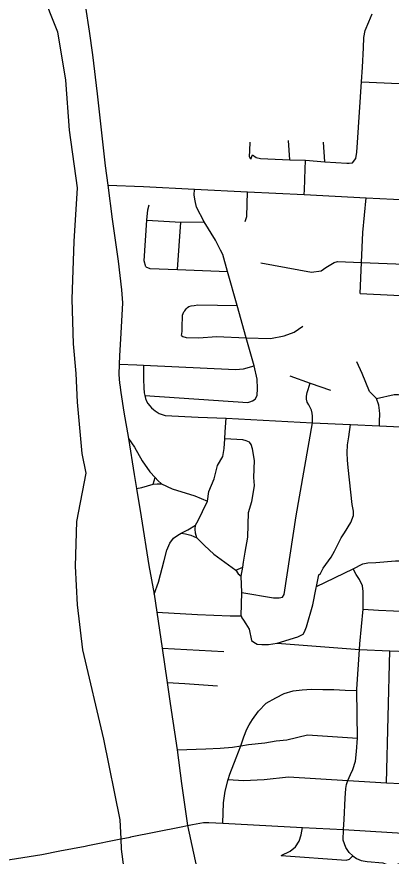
# Model space of a CAD drawing. Extents: x 1755200 to 1902939, y 644115 to 788070.
# Drawn here: x 1800983 to 1804785, y 739620 to 748147 of the extents above; entities that cross this region are included whole.
import ezdxf

# ---------------------------------------------------------------- set-up
doc = ezdxf.new("R2010")
doc.units = 0
for name, color, linetype in [('GM_X_City_Street', 7, 'Continuous'), ('GM_X_County_Road', 7, 'Continuous'), ('GM_X_Township', 7, 'Continuous'), ('GM_X_US_Route', 7, 'Continuous')]:
    doc.layers.add(name, color=color, linetype=linetype)

msp = doc.modelspace()

# ---------------------------------------------------------------- linework, layer by layer
at = {"layer": 'GM_X_City_Street'}
for points in [[(1804391.7, 746662.3), (1804427.7, 746706.3), (1804437.8, 746772.5), (1804441.9, 746868.7), (1804482.7, 747487.9), (1804492.4, 747635.9), (1804502.6, 747832.2), (1804508.7, 747936.4), (1804520.7, 748006.5), (1804558.7, 748096.7), (1804592.8, 748178.8)], [(1804482.7, 747487.9), (1805477.2, 747441.1)], [(1803756.6, 746693.4), (1803742.7, 746889)], [(1803360.9, 746700.9), (1803347, 746725), (1803349, 746789.1), (1803353.1, 746875.2)], [(1804110.1, 746674.6), (1804096.2, 746874.8)], [(1803360.9, 746700.9), (1803376.8, 746746), (1803414.4, 746718.5), (1803459.6, 746707.2), (1803756.6, 746693.4), (1803914.6, 746689.6), (1804110.1, 746674.6), (1804333.2, 746662.1), (1804358.3, 746660.8), (1804391.7, 746662.3)], [(1803909, 746490.5), (1803909.5, 746501.6), (1803914.6, 746689.6)], [(1803904.4, 746390.9), (1803909, 746490.5)], [(1801907.6, 746436), (1802270.4, 746422.1), (1802789, 746396.3), (1803325.5, 746368.8), (1803902, 746341.2), (1804531.2, 746309.9), (1805503.8, 746262.2), (1806238.3, 746220.9), (1806366.2, 746213.3), (1806777.3, 746195.8), (1807904.1, 746139.4), (1808667.4, 746099.3), (1809071, 746081.7), (1809799.3, 746044)], [(1803402.8, 744264.6), (1803423.2, 744302), (1803428.3, 744370.2), (1803424.9, 744465.5), (1803394.3, 744601.8), (1803312.5, 744884.6), (1803220.2, 745215.6), (1803122.4, 745561.6), (1803074.8, 745732), (1803052.2, 745777.2), (1803002.1, 745877.4), (1802886.8, 746062.9), (1802806.6, 746213.3), (1802794, 746278.5), (1802784, 746333.7), (1802789, 746396.3)], [(1803902, 746341.2), (1803904.4, 746390.9)], [(1803302.9, 746068), (1803317.9, 746118.1), (1803325.5, 746368.8)], [(1804468.4, 745335.3), (1804482.4, 745651.9), (1804495.9, 745956.6), (1804531.2, 746309.9)], [(1802292.7, 745606.7), (1802275.1, 745666.8), (1802302.7, 746083), (1802315.2, 746185.8), (1802327.8, 746235.9)], [(1802302.7, 746083), (1802648.6, 746060.4), (1802886.8, 746062.9)], [(1802613.6, 745581.6), (1802648.6, 746060.4)], [(1802292.7, 745606.7), (1802335.3, 745591.7), (1802613.6, 745581.6), (1803122.4, 745561.6)], [(1803460.6, 745648.4), (1803974.9, 745552.1), (1804074.6, 745565.2), (1804122.2, 745599.8), (1804205.5, 745650.8), (1804241.3, 745661.3), (1804482.4, 745651.9), (1805438.3, 745614.9)], [(1804468.4, 745335.3), (1805085.8, 745306.2), (1805089.9, 745306.1), (1805425.6, 745297.5), (1805767.2, 745288.7), (1805844.9, 745286.7)], [(1802666.1, 745115.8), (1802678.3, 745149.9), (1802688.4, 745161.9), (1802704.5, 745181.9), (1802716.6, 745193.9), (1802728.7, 745206), (1802752.8, 745211.9), (1802782.8, 745213.8), (1802823, 745219.7), (1803220.2, 745215.6)], [(1802655.5, 744910), (1802658.5, 744929.9), (1802661.4, 744949.2), (1802663.6, 744989.4), (1802666.1, 745115.8)], [(1802655.5, 744910), (1802669.7, 744898.1), (1802703.7, 744890.5), (1802831.5, 744885.9), (1803012.7, 744898.2), (1803312.5, 744884.6), (1803558.5, 744878.1), (1803698, 744905.8), (1803799.5, 744943), (1803886.7, 745004.1)], [(1802021.9, 744618.5), (1802201.5, 744610.6), (1802271, 744607.2), (1802269.3, 744564.6), (1802270.1, 744465.7), (1802274.5, 744378.9), (1802278, 744327.6), (1802282.3, 744299), (1802291, 744268.6), (1802300.5, 744244.3), (1802315.3, 744219.1), (1802332.6, 744194), (1802350, 744176.6), (1802370, 744159.2), (1802389, 744145.4), (1802409.9, 744131.5), (1802430.7, 744118.5), (1802460.2, 744106.3), (1802491.5, 744098.5), (1802824.8, 744081.1), (1803108.8, 744068.7), (1803986.3, 744023.8), (1804370.8, 744007.3), (1804665.1, 743992.6), (1805312.7, 743960.5)], [(1802271, 744607.2), (1803205.2, 744566.1), (1803286.9, 744571.1), (1803394.3, 744601.8)], [(1804665.1, 743992.6), (1804667.7, 744036.9), (1804669.5, 744113.2), (1804667.7, 744148), (1804658.2, 744203.5), (1804636.4, 744270.4), (1804564.7, 744340.6), (1804490.8, 744524.1), (1804437.7, 744643.7)], [(1804636.4, 744270.4), (1804814.6, 744311.4), (1804858.5, 744311.9), (1805018.4, 744304.5), (1805389.8, 744301.3), (1805741.8, 744286.3), (1806093.9, 744271.4), (1806451.3, 744253.3), (1807004, 744226.6), (1807249.3, 744217), (1807295.2, 744235.1), (1807330.4, 744272.5), (1807353.9, 744311.9), (1807359.4, 744448.3), (1807384.6, 744514.7), (1807400.3, 744537), (1807420, 744565.2), (1807461.6, 744603.7), (1807503.4, 744618.2), (1807555.2, 744624.8), (1807661.1, 744620), (1807723.9, 744618.1)], [(1803757.1, 744500.4), (1803961.1, 744424.9), (1804167.7, 744355.4)], [(1803986.3, 744054.5), (1803986.3, 744088.9), (1803983.7, 744119.3), (1803975.9, 744150.6), (1803948.1, 744204.4), (1803931.6, 744232.2), (1803926.4, 744262.6), (1803925.5, 744292.9), (1803930.7, 744330.3), (1803961.1, 744424.9)], [(1802282.3, 744299), (1803327.7, 744230.4), (1803349.6, 744234.7), (1803375.4, 744245), (1803402.8, 744264.6)], [(1802377.7, 742283.2), (1802422.8, 742405.6), (1802479.2, 742624.4), (1802506.2, 742730.3), (1802535.8, 742801), (1802574.7, 742850.9), (1802617.3, 742883.1), (1802652.9, 742900.4), (1802721.4, 742936), (1802797.8, 742982.9), (1802824.7, 743031.5), (1802869.9, 743121.8), (1802918.5, 743226.8), (1802933.7, 743326.4), (1802988.3, 743453.2), (1803022.8, 743589.9), (1803074.6, 743681.4), (1803087.4, 743763.6), (1803094.9, 743860.7), (1803100.9, 743932.7), (1803108.8, 744068.7)], [(1803679.9, 742253), (1803697.5, 742279.3), (1803821, 743078), (1803986.3, 744023.8), (1803986.3, 744054.5)], [(1804027.2, 742360.5), (1804027.4, 742361.4), (1804050.9, 742479.6), (1804066.7, 742493.8), (1804094.1, 742546.2), (1804176.8, 742659.3), (1804210.1, 742719.8), (1804276.6, 742854.8), (1804312, 742905.3), (1804374.9, 743010.2), (1804402.1, 743082.6), (1804403.6, 743124.7), (1804388.9, 743194.6), (1804349.6, 743568.3), (1804340, 743642), (1804338.9, 743718.8), (1804342.1, 743797.7), (1804354.9, 743882), (1804370.8, 744007.3)], [(1802119, 743863.1), (1802178.9, 743775.4), (1802257.9, 743638.3), (1802335.1, 743526.3), (1802389, 743466.4), (1802416.7, 743437.8), (1802451.5, 743403), (1802562.6, 743351.8), (1802790, 743282.4), (1802918.5, 743226.8)], [(1803260.5, 742061), (1803268.3, 742298.9), (1803260.5, 742463.8), (1803277, 742556.7), (1803283.9, 742608.8), (1803303, 742709.4), (1803330, 742861.4), (1803335.4, 743110.6), (1803370.1, 743223.2), (1803390.8, 743343.6), (1803398.4, 743385.8), (1803391.5, 743467.8), (1803396.9, 743638.7), (1803375.5, 743757.2), (1803362.7, 743804.1), (1803345.6, 743827.6), (1803313.6, 743841.5), (1803278.4, 743848.9), (1803094.9, 743860.7)], [(1802199.7, 743355.3), (1802253.5, 743367.4), (1802369, 743400.4), (1802409.8, 743403), (1802451.5, 743403)], [(1802369, 743400.4), (1802389, 743466.4)], [(1802812.6, 742854.4), (1802798.7, 742900.4), (1802794.4, 742941.2), (1802797.8, 742982.9)], [(1802652.9, 742900.4), (1802695.4, 742894.3), (1802749.2, 742880.5), (1802812.6, 742854.4), (1802887.7, 742778), (1802983.6, 742687.8), (1803207.5, 742527.2), (1803232.7, 742489), (1803260.5, 742463.8)], [(1804027.4, 742361.4), (1804400.5, 742540.1), (1804497.1, 742588.8), (1804546.9, 742601.4), (1804630.7, 742604.4), (1804828.1, 742622), (1805099.8, 742621.7), (1805511.5, 742602.2), (1805838.5, 742584.8), (1806171, 742567.2), (1807006, 742525), (1807010.1, 742524.8), (1807260, 742513.5)], [(1803207.5, 742527.2), (1803277, 742556.7)], [(1804305.9, 739993), (1804318.5, 740211.6), (1804322.9, 740308.2), (1804331.2, 740347.1), (1804345.7, 740388.7), (1804372.8, 740452), (1804396.3, 740502.6), (1804423.4, 740585.7), (1804434.2, 740683.3), (1804441.5, 740820.7), (1804435.8, 741303.9), (1804436.5, 741318), (1804464.2, 741721), (1804465.6, 741779.1), (1804499.5, 742128.3), (1804499.9, 742132.1), (1804502, 742310.4), (1804493.4, 742366.4), (1804462.8, 742430.2), (1804430.3, 742481.9), (1804400.5, 742540.1)], [(1802404.6, 742099.2), (1802819.5, 742076.6), (1803151.1, 742061), (1803178.9, 742061.9), (1803260.5, 742061), (1803270, 742040.2), (1803285.7, 742018.5), (1803308.2, 741979.4), (1803343.8, 741928.2), (1803365, 741810.7), (1803391.1, 741793), (1803425.2, 741775.4), (1803471.2, 741771.9), (1803539.1, 741772.6), (1803628.8, 741783.7), (1803835.8, 741850.1), (1803891.5, 741874.8), (1803905.2, 741899), (1803926.7, 741949.3), (1803990.2, 742174.4), (1804024.7, 742348.1), (1804027.2, 742360.5)], [(1803268.3, 742298.9), (1803590.1, 742246), (1803648, 742244.7), (1803679.9, 742253)], [(1804499.5, 742128.3), (1804656.3, 742120.5), (1804657.7, 742120.4)], [(1804657.7, 742120.4), (1804959.5, 742105.2), (1805005.4, 742099.8), (1805061.5, 742082.4), (1805125.7, 742063), (1805159.8, 742049.4), (1805247.7, 742044.4), (1805475.6, 742037.2), (1805808.8, 742026.6), (1806040.7, 742019.3), (1806108.7, 742014.1), (1806144.4, 742026.9), (1806160.4, 742032.7), (1806210.3, 742041.2), (1806320.1, 742038.5), (1806586.7, 742026.4), (1806597.7, 742025.9)], [(1803628.8, 741783.7), (1804464.2, 741721), (1804772.1, 741706.9), (1805129.5, 741692.9), (1805457.2, 741680), (1805503.1, 741678.4), (1805796.8, 741668.1), (1806142.4, 741656), (1806973.4, 741627.1), (1807245.1, 741622.2), (1807308.9, 741630.9), (1807344.7, 741643.3), (1807395.6, 741670.9)], [(1802458.4, 741732.9), (1803086, 741698.2)], [(1804736.1, 740365.2), (1804772.1, 741706.9)], [(1802511.4, 741385.7), (1802690.2, 741376.1), (1803020.9, 741352.7)], [(1803074, 739956.4), (1803082.4, 740162.2), (1803098.1, 740279.6), (1803129.4, 740398.3), (1803145.9, 740452.1), (1803210.4, 740618.5), (1803256.8, 740742.6), (1803288.1, 740832.2), (1803318.3, 740909.9), (1803342, 740954.1), (1803375.5, 741010.3), (1803438.1, 741093.4), (1803514.7, 741175.4), (1803614.7, 741230.6), (1803698.1, 741271.6), (1803789.7, 741298.7), (1803881.4, 741311.7), (1803975.2, 741316.8), (1804091.1, 741314.1), (1804202.9, 741313.4), (1804316.8, 741306.7), (1804435.8, 741303.9)], [(1802610.2, 740699.4), (1802902.8, 740711.3), (1803049.5, 740718.9), (1803173.7, 740729.6), (1803256.8, 740742.6), (1803337.7, 740755.5), (1803501.6, 740772.6), (1803617.3, 740791.9), (1803725, 740803.1), (1803935.4, 740853.2), (1804441.5, 740820.7)], [(1803129.4, 740398.3), (1803284.2, 740390.2), (1803496.4, 740399.5), (1803742.6, 740425.8), (1804345.7, 740388.7), (1804736.1, 740365.2), (1804882.5, 740358.9), (1804971.1, 740344.4), (1805052.4, 740317.3), (1805122.9, 740283), (1805181.6, 740247.7), (1805230.4, 740217), (1805236.9, 740214.4)], [(1804393.9, 739624.6), (1804357.8, 739659.5), (1804322.9, 739708.9), (1804297.6, 739784.7), (1804300, 739891.8), (1804305.9, 739993)], [(1802138.8, 739815.8), (1802651.6, 739919)], [(1802768.1, 739941.5), (1802878.8, 739961.6), (1802931.7, 739964), (1803074, 739956.4), (1803883.6, 739911.1), (1804300, 739891.8), (1805510.6, 739817.5), (1805982.3, 739794), (1806877.9, 739742.5), (1807058.7, 739728.1), (1808271.5, 739661.2), (1808647.5, 739637.7), (1809119.2, 739616)], [(1803669.4, 739625.9), (1803760.9, 739672.8), (1803813.8, 739714.9), (1803851.1, 739772.7), (1803871.6, 739838.8), (1803883.6, 739911.1)], [(1801677.2, 739723.1), (1801706.2, 739728.6), (1802039.3, 739795.7), (1802137, 739815.4), (1802138.8, 739815.8)], [(1803669.4, 739625.9), (1804327.7, 739580.1), (1804361.4, 739590.9), (1804393.9, 739624.6), (1804433.6, 739596.9), (1804480.5, 739577.7), (1804540, 739566.3), (1804700.8, 739551.8), (1804751.4, 739533.8), (1804809.3, 739504.9), (1804849, 739541), (1804892.4, 739551.8), (1805622.6, 739499.4), (1805946.3, 739442.1), (1807035.2, 739413.5), (1808248, 739330.4)]]:
    msp.add_lwpolyline(points, dxfattribs=at)
at = {"layer": 'GM_X_County_Road'}
for points in [[(1802651.6, 739919), (1802716, 739932), (1802768.1, 739941.5)], [(1801420.3, 739674.1), (1801677.2, 739723.1)], [(1799670.4, 739360.3), (1799702.6, 739362.4), (1799849.9, 739381.7), (1800126.4, 739431.8), (1800512.2, 739512.7), (1800852.4, 739577.7), (1801237.5, 739639.2), (1801420.3, 739674.1)]]:
    msp.add_lwpolyline(points, dxfattribs=at)
at = {"layer": 'GM_X_Township'}
msp.add_lwpolyline([(1801231.8, 748413.9), (1801397, 747993.8), (1801479.5, 747504.8), (1801513.9, 746995.2), (1801596.5, 746409.9), (1801562, 745865.8), (1801541.3, 745280.5), (1801555.1, 744826), (1801582.6, 744523.1), (1801596.4, 744233.9), (1801644.6, 743710.6), (1801685.9, 743510.9), (1801589.5, 743022), (1801575.7, 742567.6), (1801596.4, 742175.1), (1801651.5, 741717.2), (1801865, 740808.3), (1802030.3, 739989), (1802039.3, 739795.7), (1802044.1, 739693), (1802085.4, 739383.1)], dxfattribs=at)
at = {"layer": 'GM_X_US_Route'}
for points in [[(1799310, 752837.2), (1799410.8, 752430.1), (1799496.3, 752103.9), (1799552.8, 751925), (1799610.3, 751776.8), (1799777.3, 751362.4), (1799817.1, 751257.1), (1800023.8, 750829.7), (1800136, 750625), (1800414.2, 750263.2), (1801089, 749352.6), (1801317.3, 749032.3), (1801412.8, 748886.5), (1801538.7, 748677.3), (1801602, 748536.7), (1801653.3, 748377.8), (1801681, 748245), (1801719.2, 748000.2), (1801753.1, 747761.5), (1801800.8, 747365.7), (1801880.7, 746632.1), (1801907.6, 746436)], [(1801907.6, 746436), (1801952.7, 746090.5), (1802014.4, 745664.3), (1802048.2, 745374.3), (1802055.2, 745242.4), (1802038.7, 744933.4), (1802027.1, 744701.8), (1802021.9, 744618.5), (1802020.1, 744514.3), (1802026.9, 744425), (1802029, 744408.2)], [(1802029, 744408.2), (1802039.1, 744329.3), (1802069.5, 744131.3), (1802119, 743863.1), (1802173.7, 743497.7), (1802199.7, 743355.3), (1802245.7, 743066.2), (1802324.7, 742572.3), (1802377.7, 742283.2), (1802404.6, 742099.2), (1802458.4, 741732.9), (1802511.4, 741385.7), (1802540.1, 741172.2), (1802610.2, 740699.4), (1802654.5, 740359.4), (1802716, 739932)], [(1802716, 739932), (1802716, 739932), (1802900.6, 739089)]]:
    msp.add_lwpolyline(points, dxfattribs=at)

doc.saveas('drawing.dxf')
